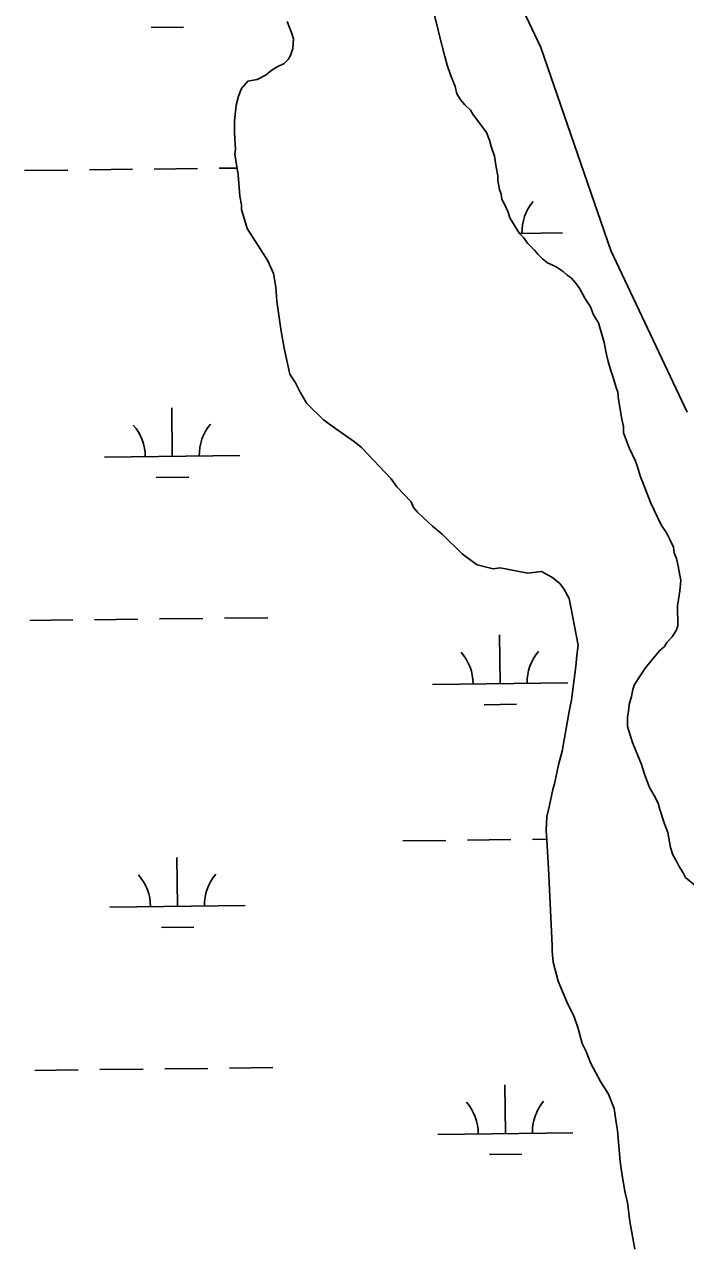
# Model space of a CAD drawing. Extents: x 3683613 to 3738215, y 469626 to 495384.
# Drawn here: x 3716058 to 3716547, y 477971 to 478875 of the extents above; entities that cross this region are included whole.
import ezdxf

# ---------------------------------------------------------------- set-up
doc = ezdxf.new("R2010")
doc.units = 0
doc.layers.add('V-TOPO-SHOR', color=7, linetype='Continuous')
doc.layers.add('V-WETL-SWMP', color=7, linetype='Continuous')

msp = doc.modelspace()

# ---------------------------------------------------------------- linework, layer by layer
at = {"layer": 'V-TOPO-SHOR'}
for p, q in [((3716369.43, 479006.62), (3716439.94, 478857.74)), ((3716363.45, 478872.7), (3716360.45, 478884.4)), ((3716364.65, 478867.44), (3716363.45, 478872.7)), ((3716368.84, 478851.06), (3716364.65, 478867.44)), ((3716439.94, 478857.74), (3716491.67, 478707.56)), ((3716370.64, 478844.63), (3716368.84, 478851.06)), ((3716373.02, 478837.61), (3716370.64, 478844.63)), ((3716376.59, 478828.84), (3716373.02, 478837.61)), ((3716377.79, 478823.58), (3716376.59, 478828.84)), ((3716380.74, 478818.91), (3716377.79, 478823.58)), ((3716383.69, 478815.41), (3716380.74, 478818.91)), ((3716387.82, 478811.33), (3716383.69, 478815.41)), ((3716389.59, 478808.42), (3716387.82, 478811.33)), ((3716399.63, 478795), (3716389.59, 478808.42)), ((3716402, 478789.16), (3716399.63, 478795)), ((3716403.2, 478784.48), (3716402, 478789.16)), ((3716405.59, 478777.46), (3716403.2, 478784.48)), ((3716406.8, 478769.27), (3716405.59, 478777.46)), ((3716408.01, 478762.83), (3716406.8, 478769.27)), ((3716408.03, 478759.31), (3716408.01, 478762.83)), ((3716409.24, 478752.88), (3716408.03, 478759.31)), ((3716410.43, 478749.37), (3716409.24, 478752.88)), ((3716411.04, 478745.27), (3716410.43, 478749.37)), ((3716412.82, 478742.35), (3716411.04, 478745.27)), ((3716415.78, 478735.93), (3716412.82, 478742.35)), ((3716416.98, 478731.83), (3716415.78, 478735.93)), ((3716421.71, 478724.24), (3716416.98, 478731.83)), ((3716424.08, 478720.16), (3716421.71, 478724.24)), ((3716427.02, 478717.25), (3716424.08, 478720.16)), ((3716429.97, 478713.16), (3716427.02, 478717.25)), ((3716435.28, 478707.92), (3716429.97, 478713.16)), ((3716437.64, 478705), (3716435.28, 478707.92)), ((3716441.17, 478701.51), (3716437.64, 478705)), ((3716491.67, 478707.56), (3716547.99, 478588.08)), ((3716444.7, 478698.6), (3716441.17, 478701.51)), ((3716451.16, 478695.71), (3716444.7, 478698.6)), ((3716456.46, 478692.22), (3716451.16, 478695.71)), ((3716459.4, 478689.31), (3716456.46, 478692.22)), ((3716462.34, 478687.57), (3716459.4, 478689.31)), ((3716465.88, 478683.49), (3716462.34, 478687.57)), ((3716468.83, 478679.41), (3716465.88, 478683.49)), ((3716472.39, 478672.4), (3716468.83, 478679.41)), ((3716476.52, 478665.98), (3716472.39, 478672.4)), ((3716478.9, 478660.13), (3716476.52, 478665.98)), ((3716482.45, 478654.3), (3716478.9, 478660.13)), ((3716486.63, 478639.68), (3716482.45, 478654.3)), ((3716488.44, 478630.9), (3716486.63, 478639.68)), ((3716489.64, 478625.63), (3716488.44, 478630.9)), ((3716491.43, 478619.79), (3716489.64, 478625.63)), ((3716493.22, 478614.52), (3716491.43, 478619.79)), ((3716495.61, 478606.34), (3716493.22, 478614.52)), ((3716496.8, 478602.83), (3716495.61, 478606.34)), ((3716497.42, 478597.56), (3716496.8, 478602.83)), ((3716499.85, 478582.93), (3716497.42, 478597.56)), ((3716501.05, 478577.66), (3716499.85, 478582.93)), ((3716501.08, 478572.98), (3716501.05, 478577.66)), ((3716505.24, 478561.87), (3716501.08, 478572.98)), ((3716509.99, 478551.94), (3716505.24, 478561.87)), ((3716511.18, 478548.43), (3716509.99, 478551.94)), ((3716513.57, 478540.24), (3716511.18, 478548.43)), ((3716515.35, 478536.15), (3716513.57, 478540.24)), ((3716517.73, 478529.72), (3716515.35, 478536.15)), ((3716521.29, 478520.96), (3716517.73, 478529.72)), ((3716523.67, 478515.7), (3716521.29, 478520.96)), ((3716528.41, 478505.77), (3716523.67, 478515.7)), ((3716530.18, 478502.85), (3716528.41, 478505.77)), ((3716532.55, 478499.35), (3716530.18, 478502.85)), ((3716535.51, 478493.51), (3716532.55, 478499.35)), ((3716537.88, 478488.25), (3716535.51, 478493.51)), ((3716538.49, 478484.15), (3716537.88, 478488.25)), ((3716540.27, 478480.06), (3716538.49, 478484.15)), ((3716541.48, 478474.21), (3716540.27, 478480.06)), ((3716543.3, 478463.67), (3716541.48, 478474.21)), ((3716542.76, 478456.06), (3716543.3, 478463.67)), ((3716541.62, 478449.61), (3716542.76, 478456.06)), ((3716541.06, 478444.92), (3716541.62, 478449.61)), ((3716541.15, 478430.27), (3716541.06, 478444.92)), ((3716537.09, 478422.05), (3716540, 478426.75)), ((3716540, 478426.75), (3716541.15, 478430.27)), ((3716527.78, 478412.03), (3716531.28, 478414.98)), ((3716531.28, 478414.98), (3716533.02, 478417.92)), ((3716533.02, 478417.92), (3716537.09, 478422.05)), ((3716521.38, 478404.38), (3716527.78, 478412.03)), ((3716513.24, 478393.21), (3716517.31, 478399.09)), ((3716517.31, 478399.09), (3716521.38, 478404.38)), ((3716509.18, 478386.74), (3716513.24, 478393.21)), ((3716506.89, 478377.94), (3716508.03, 478383.22)), ((3716508.03, 478383.22), (3716509.18, 478386.74)), ((3716504.61, 478366.79), (3716505.16, 478372.07)), ((3716505.16, 478372.07), (3716506.89, 478377.94)), ((3716504.04, 478362.69), (3716504.61, 478366.79)), ((3716504.08, 478355.66), (3716504.04, 478362.69)), ((3716507.67, 478343.97), (3716504.08, 478355.66)), ((3716514.2, 478327.6), (3716507.67, 478343.97)), ((3716516.59, 478320.59), (3716514.2, 478327.6)), ((3716520.16, 478310.65), (3716516.59, 478320.59)), ((3716523.71, 478304.81), (3716520.16, 478310.65)), ((3716526.67, 478298.97), (3716523.71, 478304.81)), ((3716527.87, 478294.29), (3716526.67, 478298.97)), ((3716531.44, 478283.77), (3716527.87, 478294.29)), ((3716533.82, 478277.34), (3716531.44, 478283.77)), ((3716535.65, 478266.22), (3716533.82, 478277.34)), ((3716537.43, 478260.95), (3716535.65, 478266.22)), ((3716540.39, 478255.7), (3716537.43, 478260.95)), ((3716542.17, 478252.19), (3716540.39, 478255.7)), ((3716545.13, 478247.52), (3716542.17, 478252.19)), ((3716546.9, 478244.02), (3716545.13, 478247.52)), ((3716553.97, 478238.2), (3716546.9, 478244.02))]:
    msp.add_line(p, q, dxfattribs=at)
for points in [[(3716252.25, 478876.93), (3716255.81, 478868.16), (3716257.01, 478864.07), (3716256.46, 478857.04), (3716254.74, 478851.75), (3716253, 478848.82), (3716250.08, 478845.87), (3716244.83, 478843.5), (3716240.16, 478840.54), (3716236.66, 478837.59), (3716230.23, 478834.04), (3716223.21, 478832.83), (3716218.56, 478827.53), (3716216.25, 478821.66), (3716214.53, 478815.2), (3716213.42, 478803.48), (3716213.47, 478794.69), (3716214.13, 478782.4), (3716213.56, 478778.88), (3716216, 478763.66), (3716217.26, 478747.85), (3716218.47, 478741.41), (3716218.49, 478737.9), (3716222.67, 478723.86), (3716232.72, 478708.1), (3716236.26, 478702.85), (3716238.04, 478699.93), (3716242.19, 478690.59), (3716244, 478680.64), (3716244.65, 478670.1), (3716247.7, 478649.61), (3716250.12, 478635.57), (3716254.33, 478616.26), (3716258.47, 478609.84), (3716262.03, 478602.83), (3716266.76, 478594.66), (3716279.13, 478582.42), (3716287.96, 478576.03), (3716302.07, 478566.15), (3716307.37, 478562.08), (3716329.18, 478538.78), (3716333.31, 478532.94), (3716343.92, 478521.87), (3716345.7, 478517.78), (3716348.65, 478514.29), (3716352.77, 478510.21), (3716359.84, 478503.8), (3716366.9, 478497.99), (3716381.63, 478483.43), (3716385.75, 478480.52), (3716392.81, 478475.29), (3716404.54, 478472.43), (3716409.81, 478473.04), (3716430.34, 478469.06), (3716440.29, 478470.29), (3716447.93, 478466.23), (3716453.81, 478461.58), (3716456.77, 478457.5), (3716460.91, 478450.49), (3716467.55, 478415.97), (3716466.42, 478408.35)], [(3716466.42, 478408.35), (3716465.88, 478400.14), (3716462.51, 478375.52), (3716460.8, 478366.72), (3716455.7, 478337.4), (3716452.83, 478327.43), (3716449.98, 478313.35), (3716448.83, 478309.24), (3716445.98, 478296.34), (3716444.26, 478289.3), (3716443.73, 478278.75), (3716444.36, 478271.73), (3716445.65, 478250.65), (3716448.32, 478193.84), (3716448.35, 478189.74), (3716448.98, 478181.54), (3716452.58, 478167.5), (3716459.11, 478152.31), (3716464.44, 478141.21), (3716467.42, 478132.44), (3716470.42, 478121.33), (3716473.38, 478115.48), (3716476.94, 478106.72), (3716484.05, 478093.28), (3716489.96, 478083.95), (3716494.12, 478073.42), (3716495.35, 478064.65), (3716496.56, 478057.04), (3716498.45, 478034.2), (3716499.67, 478025.42), (3716502.09, 478011.96), (3716503.9, 478003.77), (3716505.73, 477989.72), (3716509.37, 477969.24)]]:
    msp.add_lwpolyline(points, dxfattribs=at)
at = {"layer": 'V-WETL-SWMP'}
for p, q in [((3716369.43, 479006.62), (3716439.94, 478857.74)), ((3716363.45, 478872.7), (3716360.45, 478884.4)), ((3716151.64, 478872.54), (3716175.64, 478872.82)), ((3716364.65, 478867.44), (3716363.45, 478872.7)), ((3716368.84, 478851.06), (3716364.65, 478867.44)), ((3716439.94, 478857.74), (3716491.67, 478707.56)), ((3716370.64, 478844.63), (3716368.84, 478851.06)), ((3716373.02, 478837.61), (3716370.64, 478844.63)), ((3716376.59, 478828.84), (3716373.02, 478837.61)), ((3716377.79, 478823.58), (3716376.59, 478828.84)), ((3716380.74, 478818.91), (3716377.79, 478823.58)), ((3716383.69, 478815.41), (3716380.74, 478818.91)), ((3716387.82, 478811.33), (3716383.69, 478815.41)), ((3716389.59, 478808.42), (3716387.82, 478811.33)), ((3716399.63, 478795), (3716389.59, 478808.42)), ((3716402, 478789.16), (3716399.63, 478795)), ((3716403.2, 478784.48), (3716402, 478789.16)), ((3716405.59, 478777.46), (3716403.2, 478784.48)), ((3716406.8, 478769.27), (3716405.59, 478777.46)), ((3716106.01, 478767.36), (3716138.01, 478767.73)), ((3716154.01, 478767.92), (3716186.01, 478768.29)), ((3716202.01, 478768.48), (3716215.2, 478768.63)), ((3716408.01, 478762.83), (3716406.8, 478769.27)), ((3716058.02, 478766.8), (3716090.01, 478767.18)), ((3716408.03, 478759.31), (3716408.01, 478762.83)), ((3716409.24, 478752.88), (3716408.03, 478759.31)), ((3716410.43, 478749.37), (3716409.24, 478752.88)), ((3716411.04, 478745.27), (3716410.43, 478749.37)), ((3716412.82, 478742.35), (3716411.04, 478745.27)), ((3716415.78, 478735.93), (3716412.82, 478742.35)), ((3716416.98, 478731.83), (3716415.78, 478735.93)), ((3716421.71, 478724.24), (3716416.98, 478731.83)), ((3716424.08, 478720.16), (3716421.71, 478724.24)), ((3716423.98, 478720.32), (3716455.89, 478720.69)), ((3716427.02, 478717.25), (3716424.08, 478720.16)), ((3716429.97, 478713.16), (3716427.02, 478717.25)), ((3716435.28, 478707.92), (3716429.97, 478713.16)), ((3716437.64, 478705), (3716435.28, 478707.92)), ((3716441.17, 478701.51), (3716437.64, 478705)), ((3716491.67, 478707.56), (3716547.99, 478588.08)), ((3716444.7, 478698.6), (3716441.17, 478701.51)), ((3716451.16, 478695.71), (3716444.7, 478698.6)), ((3716456.46, 478692.22), (3716451.16, 478695.71)), ((3716459.4, 478689.31), (3716456.46, 478692.22)), ((3716462.34, 478687.57), (3716459.4, 478689.31)), ((3716465.88, 478683.49), (3716462.34, 478687.57)), ((3716468.83, 478679.41), (3716465.88, 478683.49)), ((3716472.39, 478672.4), (3716468.83, 478679.41)), ((3716476.52, 478665.98), (3716472.39, 478672.4)), ((3716478.9, 478660.13), (3716476.52, 478665.98)), ((3716482.45, 478654.3), (3716478.9, 478660.13)), ((3716486.63, 478639.68), (3716482.45, 478654.3)), ((3716488.44, 478630.9), (3716486.63, 478639.68)), ((3716489.64, 478625.63), (3716488.44, 478630.9)), ((3716491.43, 478619.79), (3716489.64, 478625.63)), ((3716493.22, 478614.52), (3716491.43, 478619.79)), ((3716495.61, 478606.34), (3716493.22, 478614.52)), ((3716496.8, 478602.83), (3716495.61, 478606.34)), ((3716497.42, 478597.56), (3716496.8, 478602.83)), ((3716499.85, 478582.93), (3716497.42, 478597.56)), ((3716167.33, 478555.46), (3716166.91, 478591.45)), ((3716501.05, 478577.66), (3716499.85, 478582.93)), ((3716501.08, 478572.98), (3716501.05, 478577.66)), ((3716505.24, 478561.87), (3716501.08, 478572.98)), ((3716509.99, 478551.94), (3716505.24, 478561.87)), ((3716117.33, 478554.88), (3716217.32, 478556.04)), ((3716511.18, 478548.43), (3716509.99, 478551.94)), ((3716513.57, 478540.24), (3716511.18, 478548.43)), ((3716155.51, 478539.89), (3716179.51, 478540.17)), ((3716515.35, 478536.15), (3716513.57, 478540.24)), ((3716517.73, 478529.72), (3716515.35, 478536.15)), ((3716521.29, 478520.96), (3716517.73, 478529.72)), ((3716523.67, 478515.7), (3716521.29, 478520.96)), ((3716528.41, 478505.77), (3716523.67, 478515.7)), ((3716530.18, 478502.85), (3716528.41, 478505.77)), ((3716532.55, 478499.35), (3716530.18, 478502.85)), ((3716535.51, 478493.51), (3716532.55, 478499.35)), ((3716537.88, 478488.25), (3716535.51, 478493.51)), ((3716538.49, 478484.15), (3716537.88, 478488.25)), ((3716540.27, 478480.06), (3716538.49, 478484.15)), ((3716541.48, 478474.21), (3716540.27, 478480.06)), ((3716543.3, 478463.67), (3716541.48, 478474.21)), ((3716542.76, 478456.06), (3716543.3, 478463.67)), ((3716541.62, 478449.61), (3716542.76, 478456.06)), ((3716541.06, 478444.92), (3716541.62, 478449.61)), ((3716541.15, 478430.27), (3716541.06, 478444.92)), ((3716061.89, 478434.15), (3716093.89, 478434.52)), ((3716109.88, 478434.71), (3716141.88, 478435.08)), ((3716157.88, 478435.27), (3716189.88, 478435.64)), ((3716205.88, 478435.83), (3716237.88, 478436.2)), ((3716537.09, 478422.05), (3716540, 478426.75)), ((3716540, 478426.75), (3716541.15, 478430.27)), ((3716409.77, 478387.45), (3716409.35, 478423.45)), ((3716527.78, 478412.03), (3716531.28, 478414.98)), ((3716531.28, 478414.98), (3716533.02, 478417.92)), ((3716533.02, 478417.92), (3716537.09, 478422.05)), ((3716521.38, 478404.38), (3716527.78, 478412.03)), ((3716513.24, 478393.21), (3716517.31, 478399.09)), ((3716517.31, 478399.09), (3716521.38, 478404.38)), ((3716359.77, 478386.87), (3716459.77, 478388.04)), ((3716509.18, 478386.74), (3716513.24, 478393.21)), ((3716506.89, 478377.94), (3716508.03, 478383.22)), ((3716508.03, 478383.22), (3716509.18, 478386.74)), ((3716397.95, 478371.88), (3716421.95, 478372.16)), ((3716504.61, 478366.79), (3716505.16, 478372.07)), ((3716505.16, 478372.07), (3716506.89, 478377.94)), ((3716504.04, 478362.69), (3716504.61, 478366.79)), ((3716504.08, 478355.66), (3716504.04, 478362.69)), ((3716507.67, 478343.97), (3716504.08, 478355.66)), ((3716514.2, 478327.6), (3716507.67, 478343.97)), ((3716516.59, 478320.59), (3716514.2, 478327.6)), ((3716520.16, 478310.65), (3716516.59, 478320.59)), ((3716523.71, 478304.81), (3716520.16, 478310.65)), ((3716526.67, 478298.97), (3716523.71, 478304.81)), ((3716527.87, 478294.29), (3716526.67, 478298.97)), ((3716531.44, 478283.77), (3716527.87, 478294.29)), ((3716533.82, 478277.34), (3716531.44, 478283.77)), ((3716337.71, 478271.18), (3716369.71, 478271.55)), ((3716385.71, 478271.73), (3716417.71, 478272.11)), ((3716433.7, 478272.29), (3716444.3, 478272.42)), ((3716535.65, 478266.22), (3716533.82, 478277.34)), ((3716537.43, 478260.95), (3716535.65, 478266.22)), ((3716171.2, 478222.8), (3716170.78, 478258.8)), ((3716540.39, 478255.7), (3716537.43, 478260.95)), ((3716542.17, 478252.19), (3716540.39, 478255.7)), ((3716545.13, 478247.52), (3716542.17, 478252.19)), ((3716546.9, 478244.02), (3716545.13, 478247.52)), ((3716553.97, 478238.2), (3716546.9, 478244.02)), ((3716121.2, 478222.22), (3716221.2, 478223.39)), ((3716159.38, 478207.23), (3716183.38, 478207.51)), ((3716065.76, 478101.5), (3716097.76, 478101.87)), ((3716113.76, 478102.06), (3716145.75, 478102.43)), ((3716161.75, 478102.62), (3716193.75, 478102.99)), ((3716209.75, 478103.17), (3716241.75, 478103.55)), ((3716413.64, 478054.8), (3716413.22, 478090.8)), ((3716363.65, 478054.22), (3716463.64, 478055.38)), ((3716401.82, 478039.23), (3716425.82, 478039.51))]:
    msp.add_line(p, q, dxfattribs=at)
for points in [[(3716252.25, 478876.93), (3716255.81, 478868.16), (3716257.01, 478864.07), (3716256.46, 478857.04), (3716254.74, 478851.75), (3716253, 478848.82), (3716250.08, 478845.87), (3716244.83, 478843.5), (3716240.16, 478840.54), (3716236.66, 478837.59), (3716230.23, 478834.04), (3716223.21, 478832.83), (3716218.56, 478827.53), (3716216.25, 478821.66), (3716214.53, 478815.2), (3716213.42, 478803.48), (3716213.47, 478794.69), (3716214.13, 478782.4), (3716213.56, 478778.88), (3716216, 478763.66), (3716217.26, 478747.85), (3716218.47, 478741.41), (3716218.49, 478737.9), (3716222.67, 478723.86), (3716232.72, 478708.1), (3716236.26, 478702.85), (3716238.04, 478699.93), (3716242.19, 478690.59), (3716244, 478680.64), (3716244.65, 478670.1), (3716247.7, 478649.61), (3716250.12, 478635.57), (3716254.33, 478616.26), (3716258.47, 478609.84), (3716262.03, 478602.83), (3716266.76, 478594.66), (3716279.13, 478582.42), (3716287.96, 478576.03), (3716302.07, 478566.15), (3716307.37, 478562.08), (3716329.18, 478538.78), (3716333.31, 478532.94), (3716343.92, 478521.87), (3716345.7, 478517.78), (3716348.65, 478514.29), (3716352.77, 478510.21), (3716359.84, 478503.8), (3716366.9, 478497.99), (3716381.63, 478483.43), (3716385.75, 478480.52), (3716392.81, 478475.29), (3716404.54, 478472.43), (3716409.81, 478473.04), (3716430.34, 478469.06), (3716440.29, 478470.29), (3716447.93, 478466.23), (3716453.81, 478461.58), (3716456.77, 478457.5), (3716460.91, 478450.49), (3716467.55, 478415.97), (3716466.42, 478408.35)], [(3716466.42, 478408.35), (3716465.88, 478400.14), (3716462.51, 478375.52), (3716460.8, 478366.72), (3716455.7, 478337.4), (3716452.83, 478327.43), (3716449.98, 478313.35), (3716448.83, 478309.24), (3716445.98, 478296.34), (3716444.26, 478289.3), (3716443.73, 478278.75), (3716444.36, 478271.73), (3716445.65, 478250.65), (3716448.32, 478193.84), (3716448.35, 478189.74), (3716448.98, 478181.54), (3716452.58, 478167.5), (3716459.11, 478152.31), (3716464.44, 478141.21), (3716467.42, 478132.44), (3716470.42, 478121.33), (3716473.38, 478115.48), (3716476.94, 478106.72), (3716484.05, 478093.28), (3716489.96, 478083.95), (3716494.12, 478073.42), (3716495.35, 478064.65), (3716496.56, 478057.04), (3716498.45, 478034.2), (3716499.67, 478025.42), (3716502.09, 478011.96), (3716503.9, 478003.77), (3716505.73, 477989.72), (3716509.37, 477969.24)]]:
    msp.add_lwpolyline(points, dxfattribs=at)
for centre, start, end in [((3716461.13, 478721.22), 139.89486, 181.43852), ((3716112.08, 478555.29), 359.89486, 41.43852), ((3716222.56, 478556.57), 139.89486, 181.43852), ((3716354.53, 478387.29), 359.89486, 41.43852), ((3716465, 478388.57), 139.89486, 181.43852), ((3716115.95, 478222.64), 359.89486, 41.43852), ((3716226.43, 478223.92), 139.89486, 181.43852), ((3716358.4, 478054.63), 359.89486, 41.43852), ((3716468.88, 478055.92), 139.89486, 181.43852)]:
    msp.add_arc(centre, 35.25, start, end, dxfattribs=at)

doc.saveas('drawing.dxf')
